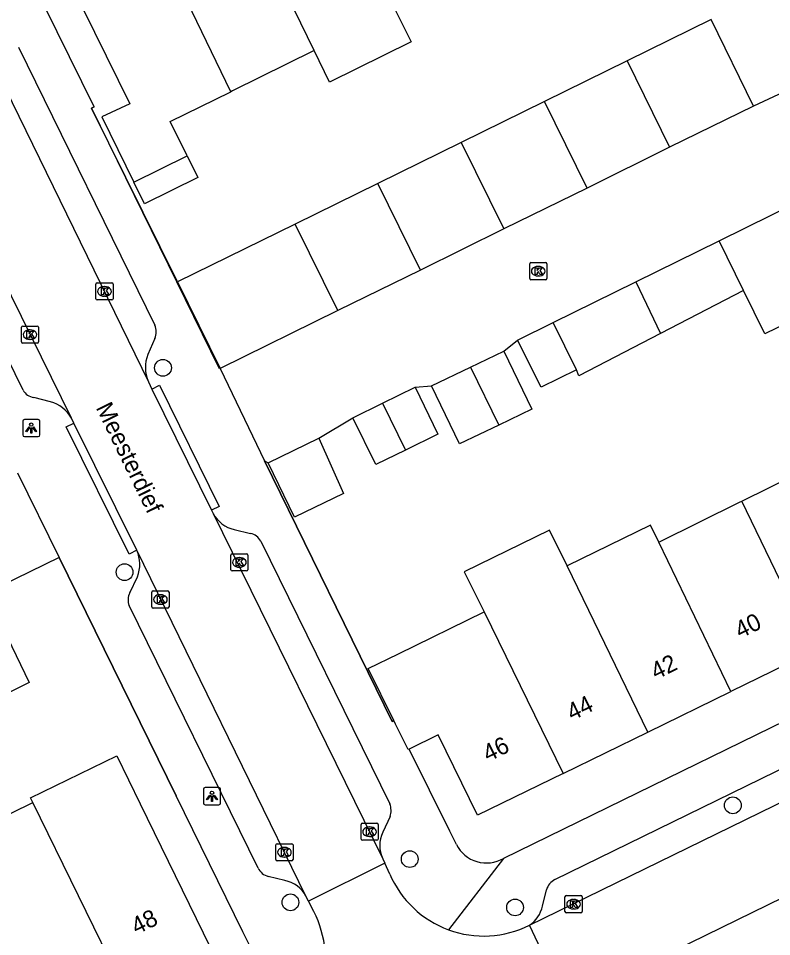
# Model space of a CAD drawing. Extents: x 160457 to 162082, y 388340 to 389736.
# Drawn here: x 161503.9 to 161547.9, y 388539.1 to 388592.7 of the extents above; entities that cross this region are included whole.
import ezdxf

# ---------------------------------------------------------------- set-up
doc = ezdxf.new("R2010")
doc.units = 0
for name, color, linetype in [('IMGEO_Boom', 7, 'Continuous'), ('IMGEO_Kolk', 7, 'Continuous'), ('IMGEO_Lichtpunt', 7, 'Continuous'), ('IMGEO_Muur', 7, 'Continuous'), ('IMGEO_Openbare_ruimte_label', 7, 'Continuous'), ('IMGEO_Pand', 7, 'Continuous'), ('IMGEO_Pand_nummerreeks', 7, 'Continuous'), ('IMGEO_Pand_vergunning_verleend', 7, 'Continuous'), ('IMGEO_Rijbaan_lokaal_open', 7, 'Continuous'), ('IMGEO_Voetpad_open', 7, 'Continuous')]:
    doc.layers.add(name, color=color, linetype=linetype)

msp = doc.modelspace()

# ---------------------------------------------------------------- linework, layer by layer
at = {"layer": 'IMGEO_Boom'}
for centre in [(161512.334, 388572.334), (161510.096, 388560.404), (161545.591, 388546.791), (161526.735, 388543.654), (161519.772, 388541.127), (161532.882, 388540.832)]:
    msp.add_circle(centre, 0.489, dxfattribs=at)
at = {"layer": 'IMGEO_Kolk'}
for p, q in [((161533.736, 388577.549), (161533.736, 388578.401)), ((161533.811, 388578.475), (161534.663, 388578.475)), ((161534.737, 388578.401), (161534.737, 388577.549)), ((161534.224, 388578.255), (161534.249, 388578.255)), ((161508.497, 388577.295), (161509.349, 388577.295)), ((161534.663, 388577.475), (161533.811, 388577.475)), ((161534.247, 388577.695), (161534.222, 388577.695)), ((161508.422, 388576.369), (161508.422, 388577.221)), ((161508.91, 388577.075), (161508.935, 388577.075)), ((161509.423, 388577.221), (161509.423, 388576.369)), ((161509.349, 388576.295), (161508.497, 388576.295)), ((161508.933, 388576.515), (161508.908, 388576.515)), ((161504.073, 388573.845), (161504.073, 388574.697)), ((161504.148, 388574.771), (161505, 388574.771)), ((161505.074, 388574.697), (161505.074, 388573.845)), ((161504.561, 388574.551), (161504.586, 388574.551)), ((161505, 388573.771), (161504.148, 388573.771)), ((161504.584, 388573.991), (161504.559, 388573.991)), ((161516.292, 388560.548), (161516.292, 388561.4)), ((161516.367, 388561.474), (161517.219, 388561.474)), ((161516.78, 388561.254), (161516.805, 388561.254)), ((161517.293, 388561.4), (161517.293, 388560.548)), ((161516.803, 388560.694), (161516.778, 388560.694)), ((161517.219, 388560.474), (161516.367, 388560.474)), ((161511.686, 388558.382), (161511.686, 388559.234)), ((161511.761, 388559.308), (161512.613, 388559.308)), ((161512.174, 388559.088), (161512.199, 388559.088)), ((161512.687, 388559.234), (161512.687, 388558.382)), ((161512.197, 388558.528), (161512.172, 388558.528)), ((161512.613, 388558.308), (161511.761, 388558.308)), ((161523.895, 388544.825), (161523.895, 388545.677)), ((161523.97, 388545.751), (161524.822, 388545.751)), ((161524.896, 388545.677), (161524.896, 388544.825)), ((161524.383, 388545.531), (161524.408, 388545.531)), ((161524.822, 388544.751), (161523.97, 388544.751)), ((161524.406, 388544.971), (161524.381, 388544.971)), ((161518.923, 388543.624), (161518.923, 388544.476)), ((161518.998, 388544.55), (161519.85, 388544.55)), ((161519.411, 388544.33), (161519.436, 388544.33)), ((161519.924, 388544.476), (161519.924, 388543.624)), ((161519.85, 388543.55), (161518.998, 388543.55)), ((161519.434, 388543.77), (161519.409, 388543.77)), ((161535.795, 388540.594), (161535.795, 388541.446)), ((161535.87, 388541.52), (161536.722, 388541.52)), ((161536.796, 388541.446), (161536.796, 388540.594)), ((161536.283, 388541.3), (161536.308, 388541.3)), ((161536.722, 388540.52), (161535.87, 388540.52)), ((161536.306, 388540.74), (161536.281, 388540.74))]:
    msp.add_line(p, q, dxfattribs=at)
for points in [[(161533.736, 388577.549), (161533.736, 388578.401)], [(161533.811, 388578.475), (161534.663, 388578.475)], [(161534.737, 388578.401), (161534.737, 388577.549)], [(161534.057, 388578.175), (161534.18, 388578.175), (161534.18, 388578.024), (161534.31, 388578.175), (161534.474, 388578.175), (161534.328, 388578.024), (161534.481, 388577.775), (161534.329, 388577.775), (161534.244, 388577.939), (161534.18, 388577.872), (161534.18, 388577.775), (161534.057, 388577.775), (161534.057, 388578.175)], [(161508.497, 388577.295), (161509.349, 388577.295)], [(161534.663, 388577.475), (161533.811, 388577.475)], [(161508.422, 388576.369), (161508.422, 388577.221)], [(161508.743, 388576.995), (161508.866, 388576.995), (161508.866, 388576.844), (161508.996, 388576.995), (161509.16, 388576.995), (161509.014, 388576.844), (161509.167, 388576.595), (161509.015, 388576.595), (161508.93, 388576.759), (161508.866, 388576.692), (161508.866, 388576.595), (161508.743, 388576.595), (161508.743, 388576.995)], [(161509.423, 388577.221), (161509.423, 388576.369)], [(161509.349, 388576.295), (161508.497, 388576.295)], [(161504.073, 388573.845), (161504.073, 388574.697)], [(161504.148, 388574.771), (161505, 388574.771)], [(161505.074, 388574.697), (161505.074, 388573.845)], [(161504.394, 388574.471), (161504.517, 388574.471), (161504.517, 388574.32), (161504.647, 388574.471), (161504.811, 388574.471), (161504.665, 388574.32), (161504.818, 388574.071), (161504.666, 388574.071), (161504.581, 388574.235), (161504.517, 388574.168), (161504.517, 388574.071), (161504.394, 388574.071), (161504.394, 388574.471)], [(161505, 388573.771), (161504.148, 388573.771)], [(161516.292, 388560.548), (161516.292, 388561.4)], [(161516.367, 388561.474), (161517.219, 388561.474)], [(161516.613, 388561.174), (161516.736, 388561.174), (161516.736, 388561.023), (161516.866, 388561.174), (161517.03, 388561.174), (161516.884, 388561.023), (161517.037, 388560.774), (161516.885, 388560.774), (161516.8, 388560.938), (161516.736, 388560.871), (161516.736, 388560.774), (161516.613, 388560.774), (161516.613, 388561.174)], [(161517.293, 388561.4), (161517.293, 388560.548)], [(161517.219, 388560.474), (161516.367, 388560.474)], [(161511.686, 388558.382), (161511.686, 388559.234)], [(161511.761, 388559.308), (161512.613, 388559.308)], [(161512.687, 388559.234), (161512.687, 388558.382)], [(161512.007, 388559.008), (161512.13, 388559.008), (161512.13, 388558.857), (161512.26, 388559.008), (161512.424, 388559.008), (161512.278, 388558.857), (161512.431, 388558.608), (161512.279, 388558.608), (161512.194, 388558.772), (161512.13, 388558.705), (161512.13, 388558.608), (161512.007, 388558.608), (161512.007, 388559.008)], [(161512.613, 388558.308), (161511.761, 388558.308)], [(161523.895, 388544.825), (161523.895, 388545.677)], [(161523.97, 388545.751), (161524.822, 388545.751)], [(161524.896, 388545.677), (161524.896, 388544.825)], [(161524.216, 388545.451), (161524.339, 388545.451), (161524.339, 388545.3), (161524.469, 388545.451), (161524.633, 388545.451), (161524.487, 388545.3), (161524.64, 388545.051), (161524.488, 388545.051), (161524.403, 388545.215), (161524.339, 388545.148), (161524.339, 388545.051), (161524.216, 388545.051), (161524.216, 388545.451)], [(161524.822, 388544.751), (161523.97, 388544.751)], [(161518.923, 388543.624), (161518.923, 388544.476)], [(161518.998, 388544.55), (161519.85, 388544.55)], [(161519.244, 388544.25), (161519.367, 388544.25), (161519.367, 388544.099), (161519.497, 388544.25), (161519.661, 388544.25), (161519.515, 388544.099), (161519.668, 388543.85), (161519.516, 388543.85), (161519.431, 388544.014), (161519.367, 388543.947), (161519.367, 388543.85), (161519.244, 388543.85), (161519.244, 388544.25)], [(161519.924, 388544.476), (161519.924, 388543.624)], [(161519.85, 388543.55), (161518.998, 388543.55)], [(161535.795, 388540.594), (161535.795, 388541.446)], [(161535.87, 388541.52), (161536.722, 388541.52)], [(161536.796, 388541.446), (161536.796, 388540.594)], [(161536.116, 388541.22), (161536.239, 388541.22), (161536.239, 388541.069), (161536.369, 388541.22), (161536.533, 388541.22), (161536.387, 388541.069), (161536.54, 388540.82), (161536.388, 388540.82), (161536.303, 388540.984), (161536.239, 388540.917), (161536.239, 388540.82), (161536.116, 388540.82), (161536.116, 388541.22)], [(161536.722, 388540.52), (161535.87, 388540.52)]]:
    msp.add_lwpolyline(points, dxfattribs=at)
for centre, start, end in [((161533.813, 388578.399), 91.552, 178.448), ((161533.813, 388578.399), 91.552, 178.448), ((161534.661, 388578.399), 1.552, 88.448), ((161534.661, 388578.399), 1.552, 88.448), ((161508.499, 388577.219), 91.552, 178.448), ((161508.499, 388577.219), 91.552, 178.448), ((161509.347, 388577.219), 1.552, 88.448), ((161509.347, 388577.219), 1.552, 88.448), ((161533.813, 388577.551), 181.552, 268.448), ((161533.813, 388577.551), 181.552, 268.448), ((161534.661, 388577.551), 271.552, 358.448), ((161534.661, 388577.551), 271.552, 358.448), ((161508.499, 388576.371), 181.552, 268.448), ((161508.499, 388576.371), 181.552, 268.448), ((161509.347, 388576.371), 271.552, 358.448), ((161509.347, 388576.371), 271.552, 358.448), ((161504.15, 388574.695), 91.552, 178.448), ((161504.15, 388574.695), 91.552, 178.448), ((161504.998, 388574.695), 1.552, 88.448), ((161504.998, 388574.695), 1.552, 88.448), ((161504.15, 388573.847), 181.552, 268.448), ((161504.15, 388573.847), 181.552, 268.448), ((161504.998, 388573.847), 271.552, 358.448), ((161504.998, 388573.847), 271.552, 358.448), ((161516.369, 388561.398), 91.552, 178.448), ((161516.369, 388561.398), 91.552, 178.448), ((161517.217, 388561.398), 1.552, 88.448), ((161517.217, 388561.398), 1.552, 88.448), ((161516.369, 388560.55), 181.552, 268.448), ((161516.369, 388560.55), 181.552, 268.448), ((161517.217, 388560.55), 271.552, 358.448), ((161517.217, 388560.55), 271.552, 358.448), ((161511.763, 388559.232), 91.552, 178.448), ((161511.763, 388559.232), 91.552, 178.448), ((161512.611, 388559.232), 1.552, 88.448), ((161512.611, 388559.232), 1.552, 88.448), ((161511.763, 388558.384), 181.552, 268.448), ((161511.763, 388558.384), 181.552, 268.448), ((161512.611, 388558.384), 271.552, 358.448), ((161512.611, 388558.384), 271.552, 358.448), ((161523.972, 388545.675), 91.552, 178.448), ((161523.972, 388545.675), 91.552, 178.448), ((161524.82, 388545.675), 1.552, 88.448), ((161524.82, 388545.675), 1.552, 88.448), ((161523.972, 388544.827), 181.552, 268.448), ((161523.972, 388544.827), 181.552, 268.448), ((161524.82, 388544.827), 271.552, 358.448), ((161524.82, 388544.827), 271.552, 358.448), ((161519, 388544.474), 91.552, 178.448), ((161519, 388544.474), 91.552, 178.448), ((161519.848, 388544.474), 1.552, 88.448), ((161519.848, 388544.474), 1.552, 88.448), ((161519, 388543.626), 181.552, 268.448), ((161519, 388543.626), 181.552, 268.448), ((161519.848, 388543.626), 271.552, 358.448), ((161519.848, 388543.626), 271.552, 358.448), ((161535.872, 388541.444), 91.552, 178.448), ((161535.872, 388541.444), 91.552, 178.448), ((161536.72, 388541.444), 1.552, 88.448), ((161536.72, 388541.444), 1.552, 88.448), ((161535.872, 388540.596), 181.552, 268.448), ((161535.872, 388540.596), 181.552, 268.448), ((161536.72, 388540.596), 271.552, 358.448), ((161536.72, 388540.596), 271.552, 358.448)]:
    msp.add_arc(centre, 0.0765, start, end, dxfattribs=at)
for centre, major_axis, ratio, start_param, end_param in [((161534.223, 388577.975), (-0.387, 0.002), 0.722429, 4.712389, 7.853982), ((161534.248, 388577.975), (-0.39, 0.002), 0.717154, 1.570796, 4.712389), ((161508.909, 388576.795), (-0.387, 0.002), 0.722429, 4.712389, 7.853982), ((161508.934, 388576.795), (-0.39, 0.002), 0.717154, 1.570796, 4.712389), ((161504.56, 388574.271), (-0.387, 0.002), 0.722429, 4.712389, 7.853982), ((161504.585, 388574.271), (-0.39, 0.002), 0.717154, 1.570796, 4.712389), ((161516.779, 388560.974), (-0.387, 0.002), 0.722429, 4.712389, 7.853982), ((161516.804, 388560.974), (-0.39, 0.002), 0.717154, 1.570796, 4.712389), ((161512.173, 388558.808), (-0.387, 0.002), 0.722429, 4.712389, 7.853982), ((161512.198, 388558.808), (-0.39, 0.002), 0.717154, 1.570796, 4.712389), ((161524.382, 388545.251), (-0.387, 0.002), 0.722429, 4.712389, 7.853982), ((161524.407, 388545.251), (-0.39, 0.002), 0.717154, 1.570796, 4.712389), ((161519.41, 388544.05), (-0.387, 0.002), 0.722429, 4.712389, 7.853982), ((161519.435, 388544.05), (-0.39, 0.002), 0.717154, 1.570796, 4.712389), ((161536.282, 388541.02), (-0.387, 0.002), 0.722429, 4.712389, 7.853982), ((161536.307, 388541.02), (-0.39, 0.002), 0.717154, 1.570796, 4.712389)]:
    msp.add_ellipse(centre, major_axis=major_axis, ratio=ratio, start_param=start_param, end_param=end_param, dxfattribs=at)
at = {"layer": 'IMGEO_Lichtpunt'}
for p, q in [((161504.151, 388569.219), (161504.151, 388568.412)), ((161504.151, 388569.219), (161504.151, 388568.412)), ((161505.053, 388569.314), (161504.245, 388569.314)), ((161505.053, 388569.314), (161504.245, 388569.314)), ((161505.147, 388568.412), (161505.147, 388569.219)), ((161505.147, 388568.412), (161505.147, 388569.219)), ((161504.245, 388568.318), (161505.053, 388568.318)), ((161504.245, 388568.318), (161505.053, 388568.318)), ((161515.599, 388547.825), (161514.791, 388547.825)), ((161515.599, 388547.825), (161514.791, 388547.825)), ((161514.697, 388547.73), (161514.697, 388546.923)), ((161514.697, 388547.73), (161514.697, 388546.923)), ((161515.693, 388546.923), (161515.693, 388547.73)), ((161515.693, 388546.923), (161515.693, 388547.73)), ((161514.791, 388546.829), (161515.599, 388546.829)), ((161514.791, 388546.829), (161515.599, 388546.829))]:
    msp.add_line(p, q, dxfattribs=at)
for points in [[(161504.525, 388568.883), (161504.564, 388568.855), (161504.376, 388568.593), (161504.338, 388568.62), (161504.525, 388568.883)], [(161504.627, 388568.835), (161504.674, 388568.835), (161504.674, 388568.513), (161504.627, 388568.513), (161504.627, 388568.835)], [(161504.737, 388568.855), (161504.775, 388568.882), (161504.962, 388568.62), (161504.923, 388568.592), (161504.737, 388568.855)], [(161515.071, 388547.394), (161515.11, 388547.366), (161514.922, 388547.104), (161514.884, 388547.131), (161515.071, 388547.394)], [(161515.173, 388547.346), (161515.22, 388547.346), (161515.22, 388547.024), (161515.173, 388547.024), (161515.173, 388547.346)], [(161515.283, 388547.366), (161515.321, 388547.393), (161515.508, 388547.131), (161515.469, 388547.103), (161515.283, 388547.366)]]:
    msp.add_lwpolyline(points, dxfattribs=at)
for centre in [(161504.65, 388569.017), (161515.196, 388547.528)]:
    msp.add_circle(centre, 0.0994, dxfattribs=at)
for centre, start, end in [((161504.245, 388569.219), 90, 180), ((161504.245, 388569.219), 90, 180), ((161505.053, 388569.219), 0, 90), ((161505.053, 388569.219), 0, 90), ((161504.245, 388568.412), 180, 270), ((161504.245, 388568.412), 180, 270), ((161505.053, 388568.412), 270, 0), ((161505.053, 388568.412), 270, 360), ((161514.791, 388547.73), 90, 180), ((161514.791, 388547.73), 90, 180), ((161515.599, 388547.73), 0, 90), ((161515.599, 388547.73), 0, 90), ((161514.791, 388546.923), 180, 270), ((161514.791, 388546.923), 180, 270), ((161515.599, 388546.923), 270, 0), ((161515.599, 388546.923), 270, 360)]:
    msp.add_arc(centre, 0.0946, start, end, dxfattribs=at)
at = {"layer": 'IMGEO_Muur'}
for points in [[(161508.312, 388587.562), (161508.166, 388587.492), (161515.613, 388572.287)], [(161525.803, 388551.745), (161525.701, 388551.69), (161518.253, 388566.897)], [(161506.279, 388561.254), (161513.109, 388547.338)]]:
    msp.add_lwpolyline(points, dxfattribs=at)
at = {"layer": 'IMGEO_Pand'}
for points in [[(161521.154, 388590.849), (161516.903, 388599.616)], [(161512.045, 388597.243), (161506.96, 388594.76), (161510.404, 388587.747), (161508.77, 388586.99), (161510.634, 388583.171), (161513.742, 388584.701), (161512.755, 388586.723), (161516.29, 388588.453)], [(161516.29, 388588.453), (161512.045, 388597.243)], [(161526.011, 388593.24), (161525.913, 388593.192), (161526.816, 388591.358), (161522.058, 388589.014), (161521.154, 388590.849)], [(161546.803, 388587.615), (161544.318, 388592.663), (161539.432, 388590.258)], [(161521.154, 388590.849), (161516.398, 388588.506), (161516.29, 388588.453)], [(161539.432, 388590.258), (161534.595, 388587.883)], [(161539.432, 388590.258), (161541.898, 388585.21)], [(161534.595, 388587.883), (161529.743, 388585.494)], [(161537.082, 388582.829), (161534.595, 388587.883)], [(161546.803, 388587.615), (161541.898, 388585.21)], [(161529.743, 388585.494), (161524.87, 388583.095)], [(161529.743, 388585.494), (161532.231, 388580.441)], [(161541.898, 388585.21), (161537.082, 388582.829)], [(161524.87, 388583.095), (161520.059, 388580.727)], [(161527.358, 388578.042), (161524.87, 388583.095)], [(161537.082, 388582.829), (161532.231, 388580.441)], [(161544.791, 388579.746), (161549.409, 388582.024)], [(161520.059, 388580.727), (161513.19, 388577.346)], [(161522.547, 388575.674), (161520.059, 388580.727)], [(161532.231, 388580.441), (161527.358, 388578.042)], [(161539.928, 388577.346), (161544.791, 388579.746)], [(161546.217, 388576.854), (161544.791, 388579.746)], [(161527.358, 388578.042), (161522.547, 388575.674)], [(161513.19, 388577.346), (161515.678, 388572.292)], [(161535.116, 388574.972), (161539.928, 388577.346)], [(161539.928, 388577.346), (161541.379, 388574.342)], [(161546.217, 388576.854), (161541.379, 388574.342)], [(161552.183, 388576.614), (161547.465, 388574.326), (161546.217, 388576.854)], [(161522.547, 388575.674), (161515.678, 388572.292)], [(161533.033, 388573.944), (161535.116, 388574.972)], [(161536.475, 388572.218), (161535.116, 388574.972)], [(161541.379, 388574.342), (161536.611, 388571.866), (161536.475, 388572.218)], [(161536.475, 388572.218), (161534.407, 388571.198), (161533.033, 388573.944)], [(161530.284, 388572.372), (161532.224, 388573.306)], [(161532.224, 388573.306), (161533.859, 388569.91), (161531.928, 388568.985)], [(161528.008, 388571.277), (161530.284, 388572.372)], [(161530.284, 388572.372), (161531.928, 388568.985)], [(161525.149, 388570.266), (161527.05, 388571.194)], [(161527.05, 388571.194), (161528.383, 388568.464), (161526.481, 388567.535)], [(161531.928, 388568.985), (161529.638, 388567.889), (161528.008, 388571.277)], [(161523.422, 388569.422), (161525.149, 388570.266)], [(161525.149, 388570.266), (161526.481, 388567.535)], [(161526.481, 388567.535), (161524.755, 388566.692), (161523.422, 388569.422)], [(161521.432, 388568.236), (161522.87, 388564.987), (161520.018, 388563.605), (161518.476, 388566.792)], [(161518.476, 388566.792), (161521.432, 388568.236)], [(161546.11, 388564.55), (161550.961, 388566.95)], [(161541.27, 388562.156), (161546.012, 388564.502), (161546.11, 388564.55)], [(161550.331, 388555.813), (161546.11, 388564.55)], [(161535.915, 388560.769), (161534.901, 388562.859), (161529.918, 388560.421), (161531.074, 388558.082)], [(161541.27, 388562.156), (161540.781, 388563.148), (161535.915, 388560.769)], [(161545.482, 388553.441), (161541.27, 388562.156)], [(161540.625, 388551.065), (161535.915, 388560.769)], [(161501.996, 388559.175), (161504.535, 388553.954), (161501.921, 388552.681)], [(161525.803, 388551.745), (161524.319, 388554.778), (161526.087, 388555.643), (161531.074, 388558.082)], [(161531.074, 388558.082), (161535.688, 388548.65)], [(161550.331, 388555.813), (161545.482, 388553.441)], [(161540.625, 388551.065), (161545.482, 388553.441)], [(161526.699, 388550.076), (161526.635, 388550.044), (161525.904, 388551.539), (161525.803, 388551.745)], [(161535.688, 388548.65), (161540.625, 388551.065)], [(161535.688, 388548.65), (161530.7, 388546.21), (161528.398, 388550.916), (161526.699, 388550.076)], [(161504.731, 388546.95), (161504.596, 388547.226), (161509.634, 388549.69), (161511.006, 388546.874), (161515.082, 388538.517), (161510.069, 388536.065)], [(161499.893, 388544.59), (161504.731, 388546.95)], [(161510.069, 388536.065), (161504.731, 388546.95)]]:
    msp.add_lwpolyline(points, dxfattribs=at)
at = {"layer": 'IMGEO_Pand_vergunning_verleend'}
msp.add_lwpolyline([(161510.634, 388583.171), (161513.742, 388584.701), (161514.365, 388583.435), (161511.257, 388581.905), (161510.634, 388583.171)], dxfattribs=at)
at = {"layer": 'IMGEO_Rijbaan_lokaal_open'}
for points in [[(161501.12, 388592.733), (161511.487, 388571.524)], [(161506.997, 388569.395), (161500, 388583.605), (161496.345, 388591.008)], [(161549.756, 388588.981), (161546.803, 388587.615)], [(161532.224, 388573.306), (161533.033, 388573.944)], [(161515.678, 388572.292), (161518.253, 388566.897)], [(161511.487, 388571.524), (161511.69, 388571.092)], [(161511.69, 388571.092), (161515.163, 388564.015)], [(161527.05, 388571.194), (161528.008, 388571.277)], [(161507.139, 388569.107), (161506.997, 388569.395)], [(161521.432, 388568.236), (161523.422, 388569.422)], [(161510.807, 388561.684), (161507.139, 388569.107)], [(161518.253, 388566.897), (161518.476, 388566.792)], [(161503.849, 388566.208), (161506.279, 388561.254)], [(161533.717, 388539.791), (161584.154, 388564.432)], [(161515.163, 388564.015), (161515.259, 388563.824)], [(161515.259, 388563.824), (161525.162, 388543.672)], [(161506.279, 388561.254), (161501.996, 388559.175)], [(161520.68, 388541.48), (161510.807, 388561.684)], [(161586.376, 388559.899), (161582.714, 388558.135), (161568.762, 388551.317), (161553.928, 388544.064), (161535.879, 388535.215)], [(161525.162, 388543.672), (161525.284, 388543.406)], [(161525.284, 388543.406), (161520.821, 388541.204)], [(161525.571, 388542.781), (161525.284, 388543.406)], [(161520.821, 388541.204), (161520.68, 388541.48)], [(161521.137, 388540.586), (161520.821, 388541.204)], [(161535.879, 388535.215), (161533.717, 388539.791)]]:
    msp.add_lwpolyline(points, dxfattribs=at)
for centre, radius, start, end in [((161531.049, 388545.116), 5.955, 203.0812, 249.8502), ((161515.549, 388537.721), 6.279, 343.8193, 27.1469), ((161531.05, 388545.118), 5.958, 249.8555, 296.5969)]:
    msp.add_arc(centre, radius, start, end, dxfattribs=at)
at = {"layer": 'IMGEO_Voetpad_open'}
for points in [[(161513.19, 388577.346), (161508.166, 388587.492), (161508.312, 388587.562), (161504.723, 388594.887)], [(161503.896, 388591.044), (161511.866, 388574.824)], [(161504.172, 388571.036), (161500, 388579.536), (161495.938, 388587.812)], [(161511.866, 388574.051), (161511.456, 388573.12)], [(161511.69, 388571.092), (161512.138, 388571.312), (161515.611, 388564.235), (161515.163, 388564.015)], [(161505.77, 388570.353), (161504.794, 388570.6)], [(161510.807, 388561.684), (161510.359, 388561.463), (161506.691, 388568.886), (161507.139, 388569.107)], [(161518.253, 388566.897), (161525.701, 388551.69), (161525.803, 388551.745)], [(161535.207, 388542.463), (161583.38, 388566.01)], [(161516.49, 388562.885), (161517.451, 388562.67)], [(161571.22, 388562.761), (161532.205, 388543.696)], [(161518.047, 388562.205), (161525.572, 388546.88)], [(161517.398, 388538.595), (161516.996, 388539.414), (161513.109, 388547.338), (161506.279, 388561.254)], [(161510.397, 388559.199), (161510.844, 388560.124)], [(161517.884, 388543.124), (161510.362, 388558.451)], [(161529.459, 388544.498), (161529.071, 388545.283), (161526.699, 388550.076)], [(161525.59, 388546.135), (161525.158, 388545.216)], [(161532.205, 388543.696), (161528.998, 388539.525)], [(161519.437, 388542.395), (161518.482, 388542.641)], [(161534.48, 388540.909), (161534.71, 388541.85)]]:
    msp.add_lwpolyline(points, dxfattribs=at)
for centre, radius, start, end in [((161510.921, 388574.438), 1.021, 337.7509, 22.2491), ((161513.337, 388572.358), 2.03, 157.9554, 204.2701), ((161504.91, 388571.428), 0.836, 207.9477, 261.9941), ((161505.245, 388568.416), 2.006, 29.1927, 74.8443), ((161516.952, 388564.767), 1.938, 209.1236, 256.2041), ((161517.22, 388561.76), 0.939, 28.3061, 75.7711), ((161508.998, 388560.861), 1.987, 338.2441, 24.4733), ((161511.175, 388558.788), 0.88, 152.1486, 202.4934), ((161524.563, 388546.483), 1.085, 341.2898, 21.4783), ((161526.817, 388544.448), 1.828, 155.1696, 205.1273), ((161531.211, 388545.396), 1.969, 207.1332, 300.3048), ((161518.717, 388543.544), 0.933, 206.7432, 255.4018), ((161535.747, 388541.517), 1.09, 119.7365, 162.1956), ((161519.164, 388540.722), 1.695, 26.5542, 80.7305), ((161532.752, 388541.269), 1.765, 303.1357, 348.2397)]:
    msp.add_arc(centre, radius, start, end, dxfattribs=at)

# ---------------------------------------------------------------- texts
at = {"layer": 'IMGEO_Openbare_ruimte_label'}
msp.add_text('Meesterdief', height=1, rotation=296.0524, dxfattribs=at).set_placement((161508.398, 388570.013))
at = {"layer": 'IMGEO_Pand_nummerreeks'}
for s, rotation, p in [('40', 26.0663, (161546.017, 388556.508)), ('42', 26.0639, (161541.107, 388554.107)), ('44', 26.0639, (161536.206, 388551.709)), ('46', 26.0663, (161531.303, 388549.309)), ('48', 26.0616, (161510.79, 388539.223))]:
    msp.add_text(s, height=1, rotation=rotation, dxfattribs=at).set_placement(p)

doc.saveas('drawing.dxf')
